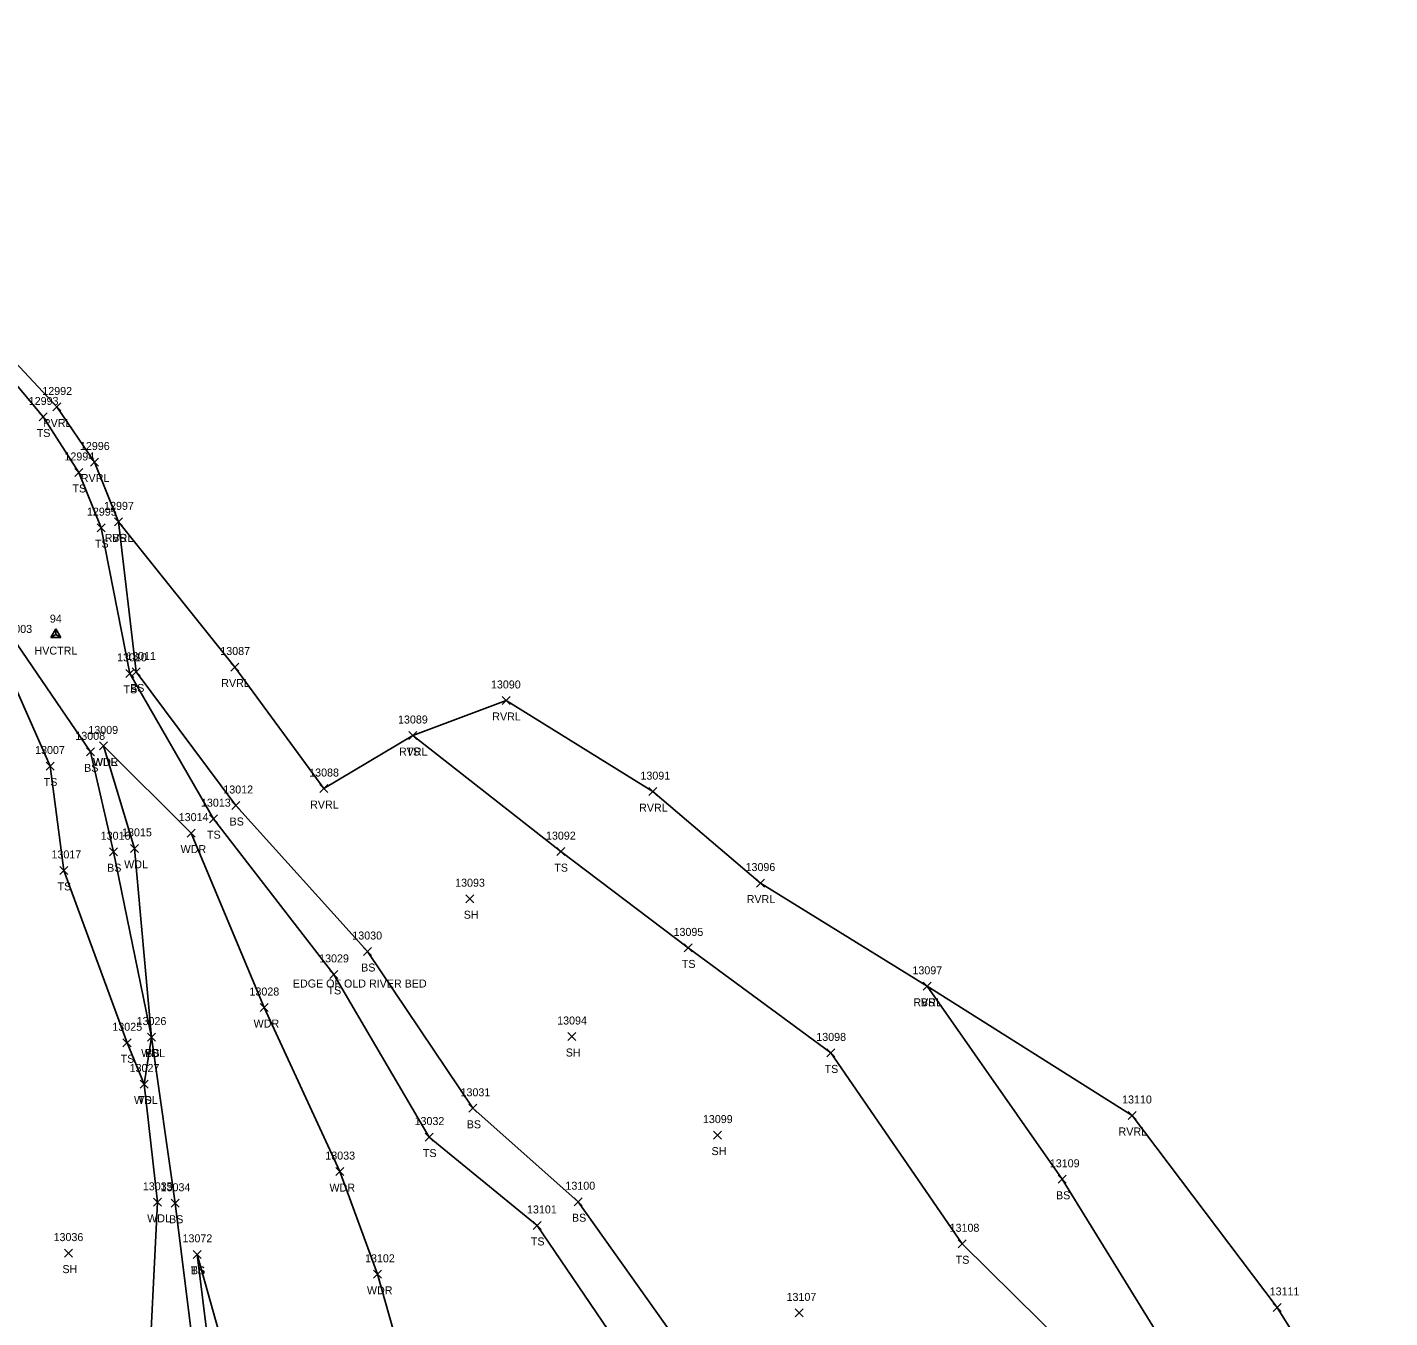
# Model space of a CAD drawing. Extents: x 1482574 to 1485769, y 580696 to 595649.
# Drawn here: x 1483784.2 to 1484124.6, y 583592.2 to 583914.7 of the extents above; entities that cross this region are included whole.
import ezdxf

# ---------------------------------------------------------------- set-up
doc = ezdxf.new("R2010")
doc.units = 0
for name, color, linetype in [('C_A', 7, 'Continuous'), ('C_I', 7, 'Continuous'), ('CPSM', 7, 'Continuous'), ('L_A', 7, 'Continuous'), ('L_C', 7, 'Continuous'), ('L_I', 7, 'Continuous'), ('L_TIC', 7, 'Continuous'), ('LAWA', 7, 'Continuous'), ('LAWE', 7, 'Continuous'), ('LELB', 7, 'Continuous'), ('LSOGP', 7, 'Continuous')]:
    doc.layers.add(name, color=color, linetype=linetype)

msp = doc.modelspace()

# ---------------------------------------------------------------- linework, layer by layer
at = {"layer": 'CPSM'}
for p, q in [((1483790.05, 583762.21), (1483791.3, 583764.37)), ((1483790.05, 583762.21), (1483791.3, 583762.93)), ((1483790.05, 583762.21), (1483792.55, 583762.21)), ((1483792.55, 583762.21), (1483791.3, 583764.37)), ((1483791.3, 583762.93), (1483791.3, 583764.37)), ((1483791.3, 583762.93), (1483791.3, 583762.93)), ((1483791.3, 583762.93), (1483792.55, 583762.21))]:
    msp.add_line(p, q, dxfattribs=at)
at = {"layer": 'L_TIC'}
for points in [[(1483790.54, 583818.82), (1483792.54, 583820.82)], [(1483792.54, 583818.82), (1483790.54, 583820.82)], [(1483787.15, 583816.33), (1483789.15, 583818.33)], [(1483789.15, 583816.33), (1483787.15, 583818.33)], [(1483799.99, 583805.07), (1483801.99, 583807.07)], [(1483801.99, 583805.07), (1483799.99, 583807.07)], [(1483796.07, 583802.46), (1483798.07, 583804.46)], [(1483798.07, 583802.46), (1483796.07, 583804.46)], [(1483801.69, 583788.66), (1483803.69, 583790.66)], [(1483803.69, 583788.66), (1483801.69, 583790.66)], [(1483805.98, 583790.11), (1483807.98, 583792.11)], [(1483807.98, 583790.11), (1483805.98, 583792.11)], [(1483805.98, 583790.11), (1483807.98, 583792.11)], [(1483807.98, 583790.11), (1483805.98, 583792.11)], [(1483835.09, 583753.84), (1483837.09, 583755.84)], [(1483837.09, 583753.84), (1483835.09, 583755.84)], [(1483808.82, 583752.25), (1483810.82, 583754.25)], [(1483810.82, 583752.25), (1483808.82, 583754.25)], [(1483810.44, 583752.6), (1483812.44, 583754.6)], [(1483812.44, 583752.6), (1483810.44, 583754.6)], [(1483902.81, 583745.48), (1483904.81, 583747.48)], [(1483904.81, 583745.48), (1483902.81, 583747.48)], [(1483879.51, 583736.72), (1483881.51, 583738.72)], [(1483881.51, 583736.72), (1483879.51, 583738.72)], [(1483879.51, 583736.72), (1483881.51, 583738.72)], [(1483881.51, 583736.72), (1483879.51, 583738.72)], [(1483798.95, 583732.64), (1483800.95, 583734.64)], [(1483800.95, 583732.64), (1483798.95, 583734.64)], [(1483802.2, 583734.12), (1483804.2, 583736.12)], [(1483804.2, 583734.12), (1483802.2, 583736.12)], [(1483802.2, 583734.12), (1483804.2, 583736.12)], [(1483804.2, 583734.12), (1483802.2, 583736.12)], [(1483788.89, 583729.1), (1483790.89, 583731.1)], [(1483790.89, 583729.1), (1483788.89, 583731.1)], [(1483857.3, 583723.47), (1483859.3, 583725.47)], [(1483859.3, 583723.47), (1483857.3, 583725.47)], [(1483939.5, 583722.69), (1483941.5, 583724.69)], [(1483941.5, 583722.69), (1483939.5, 583724.69)], [(1483835.28, 583719.23), (1483837.28, 583721.23)], [(1483837.28, 583719.23), (1483835.28, 583721.23)], [(1483829.69, 583715.93), (1483831.69, 583717.93)], [(1483831.69, 583715.93), (1483829.69, 583717.93)], [(1483824.14, 583712.33), (1483826.14, 583714.33)], [(1483826.14, 583712.33), (1483824.14, 583714.33)], [(1483809.98, 583708.52), (1483811.98, 583710.52)], [(1483811.98, 583708.52), (1483809.98, 583710.52)], [(1483804.7, 583707.67), (1483806.7, 583709.67)], [(1483806.7, 583707.67), (1483804.7, 583709.67)], [(1483916.47, 583707.7), (1483918.47, 583709.7)], [(1483918.47, 583707.7), (1483916.47, 583709.7)], [(1483792.35, 583703.01), (1483794.35, 583705.01)], [(1483794.35, 583703.01), (1483792.35, 583705.01)], [(1483966.38, 583699.84), (1483968.38, 583701.84)], [(1483968.38, 583699.84), (1483966.38, 583701.84)], [(1483893.77, 583695.93), (1483895.77, 583697.93)], [(1483895.77, 583695.93), (1483893.77, 583697.93)], [(1483868.17, 583682.74), (1483870.17, 583684.74)], [(1483870.17, 583682.74), (1483868.17, 583684.74)], [(1483948.34, 583683.64), (1483950.34, 583685.64)], [(1483950.34, 583683.64), (1483948.34, 583685.64)], [(1483859.8, 583677.02), (1483861.8, 583679.02)], [(1483861.8, 583677.02), (1483859.8, 583679.02)], [(1484008.03, 583674.04), (1484010.03, 583676.04)], [(1484010.03, 583674.04), (1484008.03, 583676.04)], [(1484008.03, 583674.04), (1484010.03, 583676.04)], [(1484010.03, 583674.04), (1484008.03, 583676.04)], [(1483842.38, 583668.74), (1483844.38, 583670.74)], [(1483844.38, 583668.74), (1483842.38, 583670.74)], [(1483814.23, 583661.36), (1483816.23, 583663.36)], [(1483816.23, 583661.36), (1483814.23, 583663.36)], [(1483814.23, 583661.36), (1483816.23, 583663.36)], [(1483816.23, 583661.36), (1483814.23, 583663.36)], [(1483919.26, 583661.5), (1483921.26, 583663.5)], [(1483921.26, 583661.5), (1483919.26, 583663.5)], [(1483808.11, 583659.93), (1483810.11, 583661.93)], [(1483810.11, 583659.93), (1483808.11, 583661.93)], [(1483984.01, 583657.4), (1483986.01, 583659.4)], [(1483986.01, 583657.4), (1483984.01, 583659.4)], [(1483812.44, 583649.62), (1483814.44, 583651.62)], [(1483814.44, 583649.62), (1483812.44, 583651.62)], [(1483812.44, 583649.62), (1483814.44, 583651.62)], [(1483814.44, 583649.62), (1483812.44, 583651.62)], [(1483894.56, 583643.56), (1483896.56, 583645.56)], [(1483896.56, 583643.56), (1483894.56, 583645.56)], [(1484059.3, 583641.76), (1484061.3, 583643.76)], [(1484061.3, 583641.76), (1484059.3, 583643.76)], [(1483883.63, 583636.37), (1483885.63, 583638.37)], [(1483885.63, 583636.37), (1483883.63, 583638.37)], [(1483955.68, 583636.86), (1483957.68, 583638.86)], [(1483957.68, 583636.86), (1483955.68, 583638.86)], [(1483861.33, 583627.74), (1483863.33, 583629.74)], [(1483863.33, 583627.74), (1483861.33, 583629.74)], [(1484041.8, 583625.82), (1484043.8, 583627.82)], [(1484043.8, 583625.82), (1484041.8, 583627.82)], [(1483815.73, 583620.06), (1483817.73, 583622.06)], [(1483817.73, 583620.06), (1483815.73, 583622.06)], [(1483920.85, 583620.21), (1483922.85, 583622.21)], [(1483922.85, 583620.21), (1483920.85, 583622.21)], [(1483820.18, 583619.83), (1483822.18, 583621.83)], [(1483822.18, 583619.83), (1483820.18, 583621.83)], [(1483910.6, 583614.28), (1483912.6, 583616.28)], [(1483912.6, 583614.28), (1483910.6, 583616.28)], [(1483793.49, 583607.37), (1483795.49, 583609.37)], [(1483795.49, 583607.37), (1483793.49, 583609.37)], [(1483825.65, 583607.06), (1483827.65, 583609.06)], [(1483827.65, 583607.06), (1483825.65, 583609.06)], [(1483825.65, 583607.06), (1483827.65, 583609.06)], [(1483827.65, 583607.06), (1483825.65, 583609.06)], [(1484016.76, 583609.7), (1484018.76, 583611.7)], [(1484018.76, 583609.7), (1484016.76, 583611.7)], [(1483870.69, 583602.07), (1483872.69, 583604.07)], [(1483872.69, 583602.07), (1483870.69, 583604.07)], [(1484095.51, 583593.8), (1484097.51, 583595.8)], [(1484097.51, 583593.8), (1484095.51, 583595.8)], [(1483976.02, 583592.42), (1483978.02, 583594.42)], [(1483978.02, 583592.42), (1483976.02, 583594.42)]]:
    msp.add_lwpolyline(points, dxfattribs=at)
at = {"layer": 'LAWA'}
for points in [[(1483803.2, 583735.12), (1483810.98, 583709.52), (1483815.23, 583662.36), (1483813.44, 583650.62), (1483816.73, 583621.06), (1483814.28, 583572.48), (1483796.1, 583564.66), (1483776.74, 583555.6), (1483769.97, 583556.39), (1483761.33, 583555.43), (1483757.1, 583541.17), (1483756.94, 583537.22), (1483757.07, 583535.35), (1483756.42, 583530.35)], [(1483803.2, 583735.12), (1483825.14, 583713.33), (1483843.38, 583669.74), (1483862.33, 583628.74), (1483871.69, 583603.07), (1483882.64, 583564.44), (1483894.89, 583516.14), (1483900.52, 583463.64), (1483903.73, 583428.05), (1483902.34, 583384.57), (1483914.38, 583350.08), (1483921.77, 583324.12), (1483930.55, 583295.67), (1483924.87, 583287.8)]]:
    msp.add_lwpolyline(points, dxfattribs=at)
at = {"layer": 'LAWE'}
msp.add_lwpolyline([(1483736.07, 583914.72), (1483750.89, 583895.05), (1483765.49, 583879.37), (1483766.96, 583870.21), (1483769.06, 583849.99), (1483775.28, 583837.3), (1483791.54, 583819.82), (1483800.99, 583806.07), (1483806.98, 583791.11), (1483836.09, 583754.84), (1483858.3, 583724.47), (1483880.51, 583737.72), (1483903.81, 583746.48), (1483940.5, 583723.69), (1483967.38, 583700.84), (1484009.03, 583675.04), (1484060.3, 583642.76), (1484096.51, 583594.8), (1484124.11, 583550.5)], dxfattribs=at)
at = {"layer": 'LELB'}
for points in [[(1483758.83, 583868.23), (1483759.57, 583845.62), (1483764.09, 583821.7), (1483764.71, 583806.54), (1483769.16, 583787.5), (1483774.81, 583764.08), (1483789.89, 583730.1), (1483793.35, 583704.01), (1483809.11, 583660.93), (1483813.44, 583650.62)], [(1483761.1, 583867.79), (1483762.86, 583847.3), (1483769.36, 583823.16), (1483771.13, 583807.85), (1483777.01, 583787.59), (1483781.72, 583760.36), (1483799.95, 583733.64), (1483805.7, 583708.67), (1483815.23, 583662.36), (1483821.18, 583620.83), (1483826.66, 583576.77)], [(1483764.89, 583869.31), (1483766.47, 583848.33), (1483773.02, 583835.43), (1483788.15, 583817.33), (1483797.07, 583803.46), (1483802.69, 583789.66), (1483809.82, 583753.25), (1483830.69, 583716.93), (1483860.8, 583678.02), (1483884.63, 583637.37), (1483911.6, 583615.28), (1483935.25, 583580.48), (1483920.79, 583529.49), (1483935.8, 583480.6), (1483941.99, 583445.87), (1483944.83, 583413.13), (1483940.65, 583358.64), (1483945.14, 583321.38), (1483963.19, 583281.99)], [(1483806.98, 583791.11), (1483811.44, 583753.6), (1483836.28, 583720.23), (1483869.17, 583683.74), (1483895.56, 583644.56), (1483921.85, 583621.21), (1483948.02, 583584.38), (1483941.41, 583532.53), (1483943.93, 583484.29), (1483948.63, 583445.45), (1483949.51, 583410.64), (1483944.14, 583359.56), (1483947.93, 583324.11), (1483965.59, 583284.09)], [(1483880.51, 583737.72), (1483917.47, 583708.7), (1483949.34, 583684.64), (1483985.01, 583658.4), (1484017.76, 583610.7), (1484056.82, 583572.13), (1484095.15, 583544.21), (1484108.18, 583501.84), (1484120.15, 583470.83), (1484124.63, 583457.15)], [(1484009.03, 583675.04), (1484042.8, 583626.82), (1484073.31, 583577.28), (1484095.15, 583544.21), (1484092.23, 583494.04), (1484104.42, 583455.09), (1484113.5, 583428.7)], [(1483826.65, 583608.06), (1483830.63, 583575.76), (1483840.55, 583548.28), (1483843.38, 583528.46), (1483832.77, 583502.1), (1483819.74, 583460.84), (1483821.09, 583436.9), (1483844.02, 583405.04), (1483861.88, 583379.64), (1483887.8, 583347.03)], [(1483826.65, 583608.06), (1483834.67, 583579.57), (1483843.6, 583548.82), (1483848.5, 583528.6), (1483835.32, 583502.48), (1483824.14, 583460.69), (1483828.23, 583439.29), (1483851.27, 583410.6), (1483868.55, 583385.67), (1483892.63, 583350.61), (1483900.16, 583331.66), (1483901.04, 583319.94)]]:
    msp.add_lwpolyline(points, dxfattribs=at)
at = {"layer": 'LSOGP'}
msp.add_lwpolyline([(1483775.28, 583837.3), (1483791.54, 583819.82), (1483800.99, 583806.07), (1483806.98, 583791.11), (1483836.09, 583754.84), (1483858.3, 583724.47), (1483880.51, 583737.72), (1483903.81, 583746.48), (1483940.5, 583723.69), (1483967.38, 583700.84), (1484009.03, 583675.04), (1484060.3, 583642.76), (1484096.51, 583594.8), (1484124.11, 583550.5)], dxfattribs=at)

# ---------------------------------------------------------------- texts
at = {"layer": 'C_A'}
msp.add_text('HVCTRL', height=2, dxfattribs=at).set_placement((1483786, 583757.93))
at = {"layer": 'C_I'}
msp.add_text('94', height=2, dxfattribs=at).set_placement((1483789.84, 583765.93))
at = {"layer": 'L_A'}
for s, p in [('RVRL', (1483788.11, 583814.82)), ('TS', (1483786.56, 583812.33)), ('RVRL', (1483797.56, 583801.07)), ('TS', (1483795.48, 583798.46)), ('TS', (1483801.1, 583784.66)), ('RVRL', (1483803.55, 583786.11)), ('BS', (1483805.42, 583786.11)), ('RVRL', (1483832.66, 583749.84)), ('TS', (1483808.23, 583748.25)), ('BS', (1483809.88, 583748.6)), ('RVRL', (1483900.38, 583741.48)), ('RVRL', (1483877.07, 583732.72)), ('TS', (1483878.92, 583732.72)), ('WDR', (1483800.56, 583730.12)), ('WDL', (1483800.62, 583730.12)), ('BS', (1483798.39, 583728.64)), ('TS', (1483788.3, 583725.1)), ('RVRL', (1483854.86, 583719.47)), ('RVRL', (1483937.07, 583718.69)), ('TS', (1483829.1, 583711.93)), ('BS', (1483834.73, 583715.23)), ('WDR', (1483822.5, 583708.33)), ('BS', (1483804.14, 583703.67)), ('WDL', (1483808.4, 583704.52)), ('TS', (1483915.88, 583703.7)), ('TS', (1483791.76, 583699.01)), ('RVRL', (1483963.95, 583695.84)), ('SH', (1483893.26, 583691.93)), ('BS', (1483867.61, 583678.74)), ('TS', (1483947.74, 583679.64)), ('TS', (1483859.21, 583673.02)), ('RVRL', (1484005.6, 583670.04)), ('BS', (1484007.47, 583670.04)), ('WDR', (1483840.74, 583664.74)), ('SH', (1483918.75, 583657.5)), ('TS', (1483807.52, 583655.93)), ('WDL', (1483812.65, 583657.36)), ('BS', (1483813.67, 583657.36)), ('TS', (1483983.42, 583653.4)), ('WDL', (1483810.86, 583645.62)), ('TS', (1483811.85, 583645.62)), ('BS', (1483894, 583639.56)), ('RVRL', (1484056.86, 583637.76)), ('TS', (1483883.04, 583632.37)), ('SH', (1483955.17, 583632.86)), ('WDR', (1483859.7, 583623.74)), ('BS', (1484041.24, 583621.82)), ('WDL', (1483814.15, 583616.06)), ('BS', (1483819.62, 583615.83)), ('BS', (1483920.29, 583616.21)), ('TS', (1483910.01, 583610.28)), ('SH', (1483792.98, 583603.37)), ('TS', (1483825.06, 583603.06)), ('BS', (1483825.09, 583603.06)), ('TS', (1484016.17, 583605.7)), ('WDR', (1483869.06, 583598.07))]:
    msp.add_text(s, height=2, dxfattribs=at).set_placement(p)
at = {"layer": 'L_C'}
msp.add_text('EDGE OF OLD RIVER BED', height=2, dxfattribs=at).set_placement((1483850.55, 583674.74))
at = {"layer": 'L_I'}
for s, p in [('12992', (1483787.95, 583822.82)), ('12993', (1483784.56, 583820.33)), ('12996', (1483797.35, 583809.07)), ('12994', (1483793.48, 583806.46)), ('12997', (1483803.39, 583794.11)), ('12997', (1483803.39, 583794.11)), ('12995', (1483799.1, 583792.66)), ('13003', (1483777.97, 583763.36)), ('13010', (1483806.63, 583756.25)), ('13011', (1483808.9, 583756.6)), ('13087', (1483832.42, 583757.84)), ('13090', (1483900.05, 583749.48)), ('13089', (1483876.83, 583740.72)), ('13089', (1483876.83, 583740.72)), ('13008', (1483796.2, 583736.64)), ('13009', (1483799.45, 583738.12)), ('13009', (1483799.45, 583738.12)), ('13007', (1483786.15, 583733.1)), ('13088', (1483854.63, 583727.47)), ('13091', (1483937.4, 583726.69)), ('13012', (1483833.18, 583723.23)), ('13013', (1483827.59, 583719.93)), ('13014', (1483822.04, 583716.33)), ('13015', (1483807.88, 583712.52)), ('13016', (1483802.54, 583711.67)), ('13092', (1483913.8, 583711.7)), ('13017', (1483790.24, 583707.01)), ('13096', (1483963.66, 583703.84)), ('13093', (1483891.1, 583699.93)), ('13030', (1483865.41, 583686.74)), ('13095', (1483945.67, 583687.64)), ('13029', (1483857.12, 583681.02)), ('13097', (1484005.36, 583678.04)), ('13097', (1484005.36, 583678.04)), ('13028', (1483839.71, 583672.74)), ('13026', (1483811.51, 583665.36)), ('13026', (1483811.51, 583665.36)), ('13094', (1483916.59, 583665.5)), ('13025', (1483805.45, 583663.93)), ('13098', (1483981.34, 583661.4)), ('13027', (1483809.77, 583653.62)), ('13027', (1483809.77, 583653.62)), ('13031', (1483892.45, 583647.56)), ('13110', (1484057.75, 583645.76)), ('13032', (1483880.96, 583640.37)), ('13099', (1483953.01, 583640.86)), ('13033', (1483858.66, 583631.74)), ('13109', (1484039.69, 583629.82)), ('13035', (1483813.06, 583624.06)), ('13034', (1483817.51, 583623.83)), ('13100', (1483918.66, 583624.21)), ('13101', (1483909.06, 583618.28)), ('13108', (1484014.65, 583613.7)), ('13036', (1483790.76, 583611.37)), ('13072', (1483822.98, 583611.06)), ('13072', (1483822.98, 583611.06)), ('13102', (1483868.59, 583606.07)), ('13107', (1483973.91, 583596.42)), ('13111', (1484094.62, 583597.8))]:
    msp.add_text(s, height=2, dxfattribs=at).set_placement(p)

doc.saveas('drawing.dxf')
